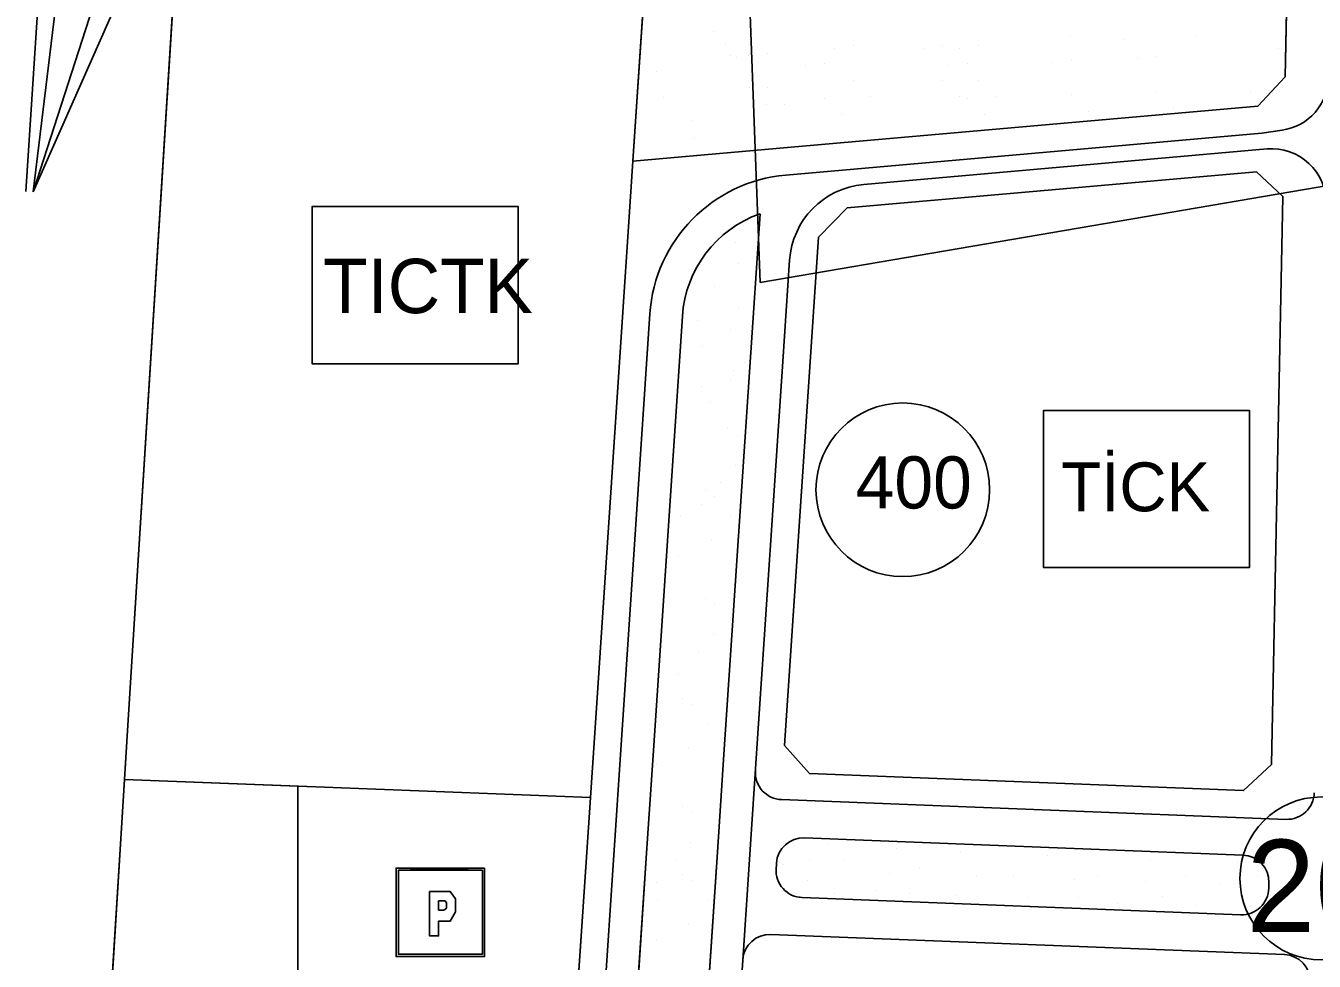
# Model space of a CAD drawing. Extents: x 419109 to 421295, y 4452223 to 4457798.
# Drawn here: x 420199.3 to 420436.6, y 4454575.3 to 4454747.5 of the extents above; entities that cross this region are included whole.
import ezdxf

# ---------------------------------------------------------------- set-up
doc = ezdxf.new("R2010")
doc.units = 0
for name, color, linetype in [('ADA', 7, 'Continuous'), ('ADAKENARI', 7, 'Continuous'), ('Default', 7, 'Continuous'), ('KALDIRIM', 7, 'Continuous'), ('KALDIRIM_FAT', 7, 'Continuous'), ('KD_DAIRE', 7, 'Continuous'), ('KD_YGEN', 7, 'Continuous'), ('LJ_SEMBOL', 7, 'Continuous'), ('PL_AYA_PARK_DINLENME', 7, 'Continuous'), ('PL_BAKIM_AKARYAKIT', 7, 'Continuous'), ('PL_GENEL_OTOPARK', 7, 'Continuous'), ('PL_TİCK', 7, 'Continuous'), ('PL_TURZM', 7, 'Continuous'), ('SM_TAKS', 7, 'Continuous'), ('SN_KENTSEL_DONUSUM', 7, 'Continuous'), ('TR_BAKIMAKARYAKIT', 7, 'Continuous'), ('TR_PARKALANI', 7, 'Continuous'), ('TR_TİC_TURIZM_K', 7, 'Continuous'), ('TR_TİCK', 7, 'Continuous')]:
    doc.layers.add(name, color=color, linetype=linetype)

# ---------------------------------------------------------------- blocks, each defined once
blk = doc.blocks.new('POINT_DISPLAY')
at = {"layer": 'Default'}
blk.add_line((0, 0), (0, 0), dxfattribs=at)

msp = doc.modelspace()

# ---------------------------------------------------------------- linework, layer by layer
at = {"layer": 'ADA'}
for p, q in [((420316.1, 4454797.33), (420311.09, 4454722.59)), ((420333.3, 4454724.54), (420311.09, 4454722.59)), ((420252.7, 4454607.39), (420217.47, 4454608.77)), ((420249.38, 4454533.33), (420249.38, 4454607.52)), ((420303.25, 4454605.41), (420252.7, 4454607.39))]:
    msp.add_line(p, q, dxfattribs=at)
at = {"layer": 'ADAKENARI'}
for p, q in [((420431.23, 4454738.16), (420432.58, 4454804.93)), ((420218.15, 4454619.75), (420227.3, 4454766.1)), ((420426.15, 4454732.73), (420431.23, 4454738.16)), ((420426.15, 4454732.73), (420342.35, 4454725.34)), ((420342.35, 4454725.34), (420333.3, 4454724.54)), ((420311.09, 4454722.59), (420310.29, 4454710.53)), ((420332.61, 4454684.68), (420334.5, 4454712.93)), ((420310.29, 4454710.53), (420303.99, 4454616.39)), ((420314.86, 4454614.09), (420320.21, 4454694.09)), ((420332.61, 4454684.68), (420327.84, 4454613.33)), ((420218.15, 4454619.75), (420216.78, 4454597.79)), ((420303.99, 4454616.39), (420302.52, 4454594.43)), ((420313.66, 4454596.12), (420314.86, 4454614.09)), ((420326.64, 4454595.37), (420327.84, 4454613.33)), ((420212.38, 4454527.43), (420216.78, 4454597.79)), ((420301.26, 4454410.89), (420313.66, 4454596.12)), ((420314.37, 4454412.06), (420326.64, 4454595.37)), ((420302.52, 4454594.43), (420297.16, 4454514.26))]:
    msp.add_line(p, q, dxfattribs=at)
for points in [[(420428.67, 4454611.51), (420430.79, 4454716.1), (420425.91, 4454720.66), (420350.55, 4454714.02), (420345.24, 4454708.59), (420338.98, 4454615.02), (420343.64, 4454609.84), (420423.57, 4454606.71), (420428.67, 4454611.51)], [(420423.43, 4454594.83), (420342.71, 4454597.99)], [(420337.52, 4454593.33), (420337.51, 4454593.06), (420337.46, 4454592.33)], [(420428.21, 4454588.74), (420428.23, 4454589.74)], [(420342.25, 4454587), (420423.01, 4454583.84)]]:
    msp.add_lwpolyline(points, dxfattribs=at)
for centre, radius, start, end in [((420341.66, 4454692.65), 21.5, 109.4599, 176.1722), ((420342.51, 4454593), 5, 87.7589, 176.1722), ((420423.23, 4454589.84), 5, 358.8413, 87.7589), ((420342.45, 4454592), 5, 176.1722, 267.7589), ((420423.21, 4454588.84), 5, 267.7589, 358.8413)]:
    msp.add_arc(centre, radius, start, end, dxfattribs=at)
at = {"layer": 'KALDIRIM'}
for p, q in [((420339.25, 4454720.05), (420426.89, 4454727.77)), ((420426.89, 4454727.77), (420430.63, 4454728.3)), ((420353.59, 4454718.3), (420427.88, 4454724.85)), ((420338.69, 4454685.7), (420339.94, 4454704.36)), ((420314.23, 4454694.49), (420308.98, 4454616.06)), ((420333.99, 4454615.35), (420338.69, 4454685.7)), ((420308.98, 4454616.06), (420302.14, 4454513.92)), ((420325.6, 4454490.08), (420333.99, 4454615.35)), ((420431.37, 4454601.4), (420338.45, 4454605.04)), ((420336.51, 4454580.22), (420431.06, 4454576.52))]:
    msp.add_line(p, q, dxfattribs=at)
for centre, radius, start, end in [((420429.23, 4454738.2), 10, 278.0547, 358.8413), ((420428.76, 4454714.89), 10, 358.8413, 95.0366), ((420341.66, 4454692.65), 27.5, 95.0366, 176.1722), ((420354.91, 4454703.36), 15, 95.0366, 176.1722), ((420338.64, 4454610.03), 5, 176.1722, 267.7589), ((420431.57, 4454606.4), 5, 267.7589, 358.8395), ((420336.31, 4454575.22), 5, 87.7589, 176.1722), ((420430.86, 4454571.52), 5, 358.8413, 87.7589)]:
    msp.add_arc(centre, radius, start, end, dxfattribs=at)
at = {"layer": 'KALDIRIM_FAT'}
for p, q in [((420205.96, 4454820.03), (420199.28, 4454717.02)), ((420212.95, 4454819.62), (420200.67, 4454716.93)), ((420200.67, 4454716.93), (420219, 4454758.46)), ((420213.98, 4454758.25), (420200.67, 4454716.93))]:
    msp.add_line(p, q, dxfattribs=at)
at = {"layer": 'KD_DAIRE'}
msp.add_circle((420437.88, 4454590.53), 15, dxfattribs=at)
at = {"layer": 'LJ_SEMBOL'}
for points in [[(420252.02, 4454714.24), (420289.96, 4454714.24), (420289.96, 4454685.3), (420252.02, 4454685.3)], [(420386.71, 4454676.71), (420424.64, 4454676.71), (420424.64, 4454647.77), (420386.71, 4454647.77)]]:
    msp.add_lwpolyline(points, close=True, dxfattribs=at)
for points in [[(420283.78, 4454592.43), (420267.49, 4454592.43), (420283.37, 4454592.02), (420283.37, 4454576.55), (420267.9, 4454576.55), (420267.9, 4454592.02), (420283.37, 4454592.02), (420267.49, 4454592.43), (420267.49, 4454576.14), (420283.78, 4454576.14), (420283.78, 4454592.43)], [(420278.39, 4454586.74), (420277.44, 4454588.09), (420276.73, 4454588.09), (420273.64, 4454588.09), (420273.64, 4454579.95), (420275.31, 4454579.95), (420275.31, 4454582.67), (420276.49, 4454582.67), (420277.44, 4454582.67), (420278.39, 4454584.36), (420278.39, 4454585.72), (420278.39, 4454586.74)], [(420275.31, 4454584.7), (420275.31, 4454586.4), (420275.78, 4454586.4), (420276.49, 4454586.4), (420276.73, 4454586.06), (420276.73, 4454585.38), (420276.73, 4454585.04), (420276.26, 4454584.7), (420275.78, 4454584.7), (420275.31, 4454584.7)]]:
    msp.add_lwpolyline(points, dxfattribs=at)
at = {"layer": 'PL_AYA_PARK_DINLENME'}
for points in [[(420426.15, 4454732.73), (420431.23, 4454738.16), (420432.58, 4454804.93)], [(420316.1, 4454797.33), (420311.09, 4454722.59), (420333.3, 4454724.54), (420342.35, 4454725.34), (420426.15, 4454732.73)], [(420332.61, 4454684.68), (420334.5, 4454712.93)], [(420320.21, 4454694.09), (420314.86, 4454614.09), (420313.66, 4454596.12), (420301.26, 4454410.89)], [(420314.37, 4454412.06), (420326.64, 4454595.37), (420327.84, 4454613.33), (420332.61, 4454684.68)], [(420423.43, 4454594.83), (420342.71, 4454597.99)], [(420337.52, 4454593.33), (420337.51, 4454593.06), (420337.46, 4454592.33)], [(420428.21, 4454588.74), (420428.23, 4454589.74)], [(420342.25, 4454587), (420423.01, 4454583.84)]]:
    msp.add_lwpolyline(points, dxfattribs=at)
for centre, radius, start, end in [((420341.66, 4454692.65), 21.5, 109.4599, 176.1722), ((420342.51, 4454593), 5, 87.7589, 176.1722), ((420423.23, 4454589.84), 5, 358.8413, 87.7589), ((420342.45, 4454592), 5, 176.1722, 267.7589), ((420423.21, 4454588.84), 5, 267.7589, 358.8413)]:
    msp.add_arc(centre, radius, start, end, dxfattribs=at)
at = {"layer": 'PL_BAKIM_AKARYAKIT'}
msp.add_lwpolyline([(420249.38, 4454562.98), (420249.38, 4454607.52), (420217.47, 4454608.77), (420216.78, 4454597.79), (420212.38, 4454527.43), (420211.5, 4454513.33), (420248.41, 4454511.81), (420249.38, 4454533.33), (420249.38, 4454562.98)], dxfattribs=at)
at = {"layer": 'PL_GENEL_OTOPARK'}
msp.add_lwpolyline([(420300.28, 4454560.89), (420302.52, 4454594.43), (420303.25, 4454605.41), (420252.7, 4454607.39), (420249.38, 4454607.52), (420249.38, 4454562.98), (420300.28, 4454560.89)], dxfattribs=at)
at = {"layer": 'PL_TİCK'}
msp.add_lwpolyline([(420423.57, 4454606.71), (420428.67, 4454611.51), (420430.79, 4454716.1), (420425.91, 4454720.66), (420350.55, 4454714.02), (420345.24, 4454708.59), (420338.98, 4454615.02), (420343.64, 4454609.84), (420423.57, 4454606.71)], dxfattribs=at)
at = {"layer": 'PL_TURZM'}
for points in [[(420249.38, 4454607.52), (420252.7, 4454607.39), (420303.25, 4454605.41), (420303.99, 4454616.39), (420310.29, 4454710.53), (420311.09, 4454722.59), (420316.1, 4454797.33), (420243.78, 4454784.54)], [(420227.3, 4454766.1), (420218.15, 4454619.75), (420217.47, 4454608.77), (420249.38, 4454607.52)]]:
    msp.add_lwpolyline(points, dxfattribs=at)
at = {"layer": 'SM_TAKS'}
msp.add_circle((420360.79, 4454662.1), 15.99, dxfattribs=at)
at = {"layer": 'SN_KENTSEL_DONUSUM'}
for p, q in [((420329.48, 4454833.29), (420334.54, 4454700.27)), ((420334.54, 4454700.27), (420460.6, 4454721.81))]:
    msp.add_line(p, q, dxfattribs=at)
at = {"layer": 'TR_BAKIMAKARYAKIT'}
msp.add_lwpolyline([(420217.47, 4454608.77), (420216.78, 4454597.79), (420212.38, 4454527.43), (420211.5, 4454513.33), (420248.41, 4454511.81), (420249.38, 4454533.33), (420249.38, 4454562.98), (420249.38, 4454607.52), (420217.47, 4454608.77)], dxfattribs=at)
at = {"layer": 'TR_TİC_TURIZM_K'}
for points in [[(420303.25, 4454605.41), (420303.99, 4454616.39), (420310.29, 4454710.53), (420311.09, 4454722.59), (420316.1, 4454797.33), (420243.78, 4454784.54)], [(420227.3, 4454766.1), (420218.15, 4454619.75), (420217.47, 4454608.77), (420249.38, 4454607.52), (420252.7, 4454607.39), (420303.25, 4454605.41)], [(420252.02, 4454685.3), (420252.02, 4454714.24), (420289.96, 4454714.24), (420289.96, 4454685.3), (420252.02, 4454685.3)]]:
    msp.add_lwpolyline(points, dxfattribs=at)
at = {"layer": 'TR_TİCK'}
for points in [[(420338.98, 4454615.02), (420343.64, 4454609.84), (420423.57, 4454606.71), (420428.67, 4454611.51), (420430.79, 4454716.1), (420425.91, 4454720.66), (420350.55, 4454714.02), (420345.24, 4454708.59), (420338.98, 4454615.02)], [(420386.71, 4454647.77), (420386.71, 4454676.71), (420424.64, 4454676.71), (420424.64, 4454647.77), (420386.71, 4454647.77)]]:
    msp.add_lwpolyline(points, dxfattribs=at)
for start, end in [(0, 180), (180, 0)]:
    msp.add_arc((420360.79, 4454662.1), 15.99, start, end, dxfattribs=at)

# ---------------------------------------------------------------- block references
at = {"layer": 'TR_PARKALANI', "xscale": 0.1, "yscale": 0.10000000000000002}
for p in [(420325.86, 4454746.44), (420391.63, 4454745.61), (420401.49, 4454744.96), (420414.64, 4454745.61), (420328.22, 4454744.05), (420329.08, 4454742.1), (420332.37, 4454742.1), (420332.63, 4454742.52), (420335.92, 4454742.52), (420348.15, 4454743.42), (420351.7, 4454743.84), (420364.59, 4454743.42), (420368.14, 4454743.84), (420371.16, 4454743.42), (420374.71, 4454743.84), (420429.94, 4454743.35), (420330.14, 4454741.69), (420342.89, 4454740.13), (420346.44, 4454740.55), (420369.19, 4454740.13), (420372.74, 4454740.55), (420388.26, 4454740.79), (420391.81, 4454741.21), (420404.04, 4454741.44), (420407.59, 4454741.86), (420315.37, 4454739.08), (420351.7, 4454737.43), (420368.14, 4454737.43), (420374.71, 4454737.43), (420332.63, 4454736.12), (420335.92, 4454736.12), (420407.58, 4454735.46), (420424.84, 4454735.34), (420316.73, 4454734.4), (420335.74, 4454733.12), (420339.03, 4454733.12), (420346.44, 4454734.14), (420354.81, 4454734.44), (420371.25, 4454734.44), (420372.74, 4454734.14), (420377.82, 4454734.44), (420391.8, 4454734.8), (420426.59, 4454734.22), (420349.55, 4454731.15), (420375.85, 4454731.15), (420394.92, 4454731.81), (420410.7, 4454732.46), (420322.03, 4454730.1), (420322.39, 4454726.75), (420330.03, 4454707.62), (420330.47, 4454703.77), (420326.03, 4454699.48), (420330.47, 4454695.48), (420322.92, 4454693.26), (420328.99, 4454691.64), (420323.97, 4454688.45), (420331.73, 4454685.46), (420329.68, 4454684.12), (420323.66, 4454681.15), (420329.02, 4454682.17), (420325.4, 4454678.16), (420328.57, 4454673.29), (420330.32, 4454672.17), (420329.99, 4454666.64), (420324.43, 4454662), (420327.27, 4454663.36), (420323.66, 4454659.34), (420326.18, 4454660.89), (420319.83, 4454657.24), (420329.05, 4454657.42), (420325.54, 4454652.91), (420319.52, 4454649.94), (420324.43, 4454642.07), (420326.18, 4454640.96), (420325.85, 4454635.42), (420323.13, 4454632.14), (420319.52, 4454628.12), (420320.3, 4454623.64), (420322.04, 4454622.53), (420315.7, 4454618.88), (420324.92, 4454619.06), (420321.4, 4454614.55), (420315.38, 4454611.58), (420320.3, 4454603.71), (420322.04, 4454602.6), (420321.71, 4454597.07), (420340.61, 4454596.48), (420347.19, 4454596.78), (420359.55, 4454595.96), (420371.46, 4454595.45), (420319, 4454593.78), (420338.76, 4454593.15), (420343.64, 4454593.89), (420350.01, 4454594.04), (420387.37, 4454594.71), (420406.46, 4454594.04), (420422.52, 4454593.37), (420320.3, 4454591.3), (420322.04, 4454590.19), (420358.29, 4454591.38), (420363.84, 4454592.49), (420374.28, 4454590.86), (420381.23, 4454591.15), (420392.48, 4454590.27), (420396.62, 4454591.08), (420412.9, 4454591.01), (420426.14, 4454591.01), (420315.38, 4454589.77), (420343.2, 4454590.12), (420348.16, 4454587.82), (420355.92, 4454588.34), (420362.07, 4454587.75), (420405.57, 4454590.04), (420419.26, 4454589.38), (420315.7, 4454586.54), (420324.92, 4454586.72), (420370.58, 4454587.31), (420383.82, 4454587.01), (420393.14, 4454587.01), (420400.39, 4454585.9), (420408.61, 4454587.16), (420414.9, 4454585.46), (420424.89, 4454585.53), (420321.4, 4454582.21), (420315.38, 4454579.24)]:
    msp.add_blockref('POINT_DISPLAY', p, dxfattribs=at)

# ---------------------------------------------------------------- texts
at = {"layer": 'KD_YGEN'}
msp.add_text('20', height=17, dxfattribs=at).set_placement((420424.11, 4454580.64))
at = {"layer": 'LJ_SEMBOL'}
for s, height, p in [('TICTK', 10, (420254.05, 4454694.62)), ('TİCK', 9, (420389.98, 4454658.13))]:
    msp.add_text(s, height=height, dxfattribs=at).set_placement(p)
at = {"layer": 'SM_TAKS'}
msp.add_text('400', height=9.593, dxfattribs=at).set_placement((420352.11, 4454658.65))

doc.saveas('drawing.dxf')
